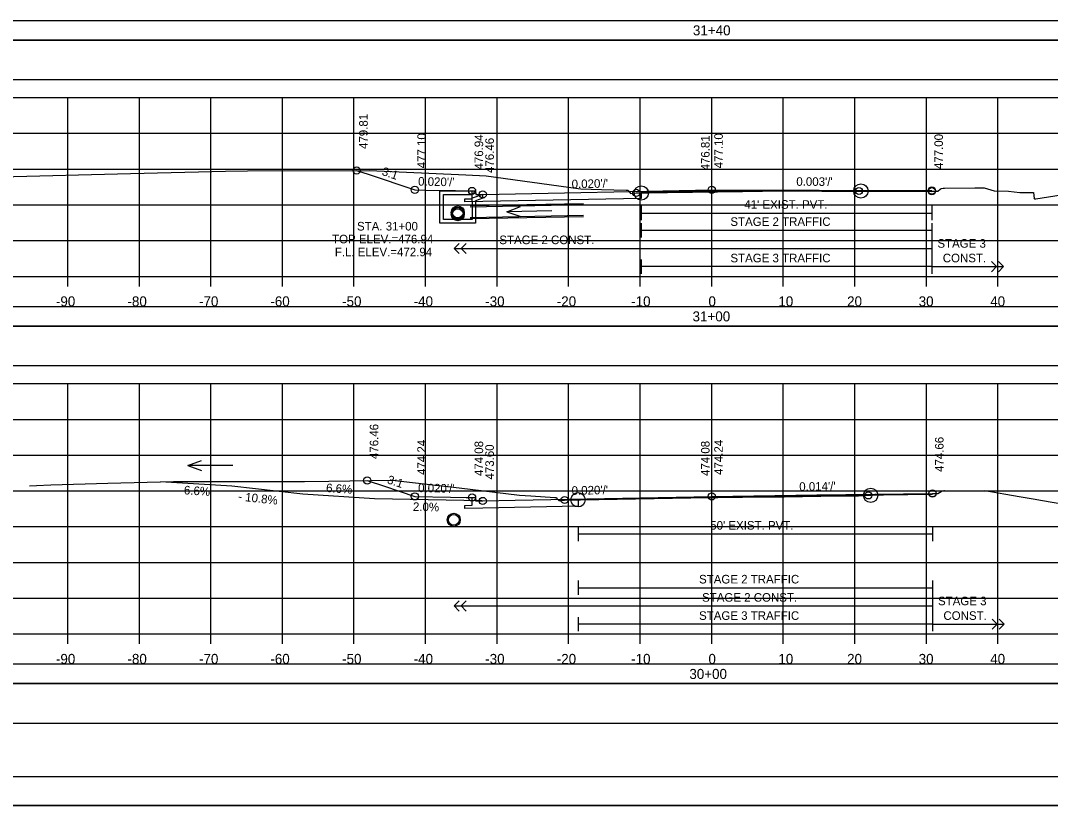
# Model space of a CAD drawing. Extents: x 1371057 to 1372761, y 380005 to 390517.
# Drawn here: x 1371464.3 to 1371608.2, y 380218.4 to 380328.2 of the extents above; entities that cross this region are included whole.
import ezdxf

# ---------------------------------------------------------------- set-up
doc = ezdxf.new("R2010")
doc.units = 0
for name, color, linetype in [('R_Alt Surface', 7, 'Continuous'), ('R_Axis', 7, 'Continuous'), ('R_Axis Annot', 7, 'Continuous'), ('R_Border', 7, 'Continuous'), ('R_Detour', 7, 'Continuous'), ('R_Dimension', 7, 'Continuous'), ('R_Drive', 7, 'Continuous'), ('R_Exist Surface', 7, 'Continuous'), ('R_Fin Surface', 7, 'Continuous'), ('R_Grid', 7, 'Continuous'), ('R_No Plot', 7, 'Continuous'), ('R_Striping', 7, 'Continuous'), ('R_Water', 7, 'Continuous'), ('R_Water Annot', 7, 'Continuous'), ('R_Xsect Elev', 7, 'Continuous'), ('R_Xsect Slope', 7, 'Continuous')]:
    doc.layers.add(name, color=color, linetype=linetype)

msp = doc.modelspace()

# ---------------------------------------------------------------- linework, layer by layer
at = {"layer": 'R_Alt Surface'}
for points in [[(1371591.63, 380304.23), (1371560.87, 380304.33), (1371551.02, 380304.13), (1371551.02, 380303.3), (1371528.87, 380302.86), (1371526.37, 380302.81), (1371526.37, 380303.24), (1371527.37, 380303.26), (1371527.37, 380304.34)], [(1371591.63, 380304.23), (1371560.87, 380304.33), (1371551.02, 380304.13), (1371551.02, 380303.3), (1371528.87, 380302.86), (1371526.37, 380302.81), (1371526.37, 380303.24), (1371527.37, 380303.26), (1371527.37, 380304.34)], [(1371551.02, 380302.25), (1371551.02, 380300.25)], [(1371551.02, 380301.25), (1371591.63, 380301.25)], [(1371591.63, 380302.25), (1371591.63, 380300.25)], [(1371591.72, 380261.88), (1371560.87, 380261.46), (1371542.18, 380261.09), (1371542.18, 380260.26), (1371528.87, 380259.99), (1371526.37, 380259.94), (1371526.37, 380260.37), (1371527.37, 380260.39), (1371527.37, 380261.47)], [(1371591.72, 380261.88), (1371560.87, 380261.46), (1371542.18, 380261.09), (1371542.18, 380260.26), (1371528.87, 380259.99), (1371526.37, 380259.94), (1371526.37, 380260.37), (1371527.37, 380260.39), (1371527.37, 380261.47)], [(1371542.18, 380257.38), (1371542.18, 380255.38)], [(1371591.72, 380257.38), (1371591.72, 380255.38)], [(1371542.18, 380256.38), (1371591.72, 380256.38)]]:
    msp.add_lwpolyline(points, dxfattribs=at)
at = {"layer": 'R_Axis'}
for p, q in [((1371410.87, 380292.4), (1371710.87, 380292.4)), ((1371470.87, 380291), (1371470.87, 380292.4)), ((1371480.87, 380291), (1371480.87, 380292.4)), ((1371490.87, 380291), (1371490.87, 380292.4)), ((1371500.87, 380291), (1371500.87, 380292.4)), ((1371510.87, 380291), (1371510.87, 380292.4)), ((1371520.87, 380291), (1371520.87, 380292.4)), ((1371530.87, 380291), (1371530.87, 380292.4)), ((1371540.87, 380291), (1371540.87, 380292.4)), ((1371550.87, 380291), (1371550.87, 380292.4)), ((1371560.87, 380291), (1371560.87, 380292.4)), ((1371570.87, 380291), (1371570.87, 380292.4)), ((1371580.87, 380291), (1371580.87, 380292.4)), ((1371590.87, 380291), (1371590.87, 380292.4)), ((1371600.87, 380291), (1371600.87, 380292.4)), ((1371410.87, 380242.4), (1371710.87, 380242.4)), ((1371470.87, 380241), (1371470.87, 380242.4)), ((1371480.87, 380241), (1371480.87, 380242.4)), ((1371490.87, 380241), (1371490.87, 380242.4)), ((1371500.87, 380241), (1371500.87, 380242.4)), ((1371510.87, 380241), (1371510.87, 380242.4)), ((1371520.87, 380241), (1371520.87, 380242.4)), ((1371530.87, 380241), (1371530.87, 380242.4)), ((1371540.87, 380241), (1371540.87, 380242.4)), ((1371550.87, 380241), (1371550.87, 380242.4)), ((1371560.87, 380241), (1371560.87, 380242.4)), ((1371570.87, 380241), (1371570.87, 380242.4)), ((1371580.87, 380241), (1371580.87, 380242.4)), ((1371590.87, 380241), (1371590.87, 380242.4)), ((1371600.87, 380241), (1371600.87, 380242.4))]:
    msp.add_line(p, q, dxfattribs=at)
at = {"layer": 'R_Border'}
msp.add_line((1371719.05, 380222.4), (1371402.87, 380222.4), dxfattribs=at)
at = {"layer": 'R_Detour'}
for points in [[(1371407.72, 380325.44), (1371714.03, 380325.44), (1371714.03, 380328.15), (1371407.72, 380328.15)], [(1371407.72, 380285.44), (1371714.03, 380285.44), (1371714.03, 380288.15), (1371407.72, 380288.15)], [(1371407.72, 380235.44), (1371714.03, 380235.44), (1371714.03, 380238.15), (1371407.72, 380238.15)]]:
    msp.add_lwpolyline(points, close=True, dxfattribs=at)
at = {"layer": 'R_Dimension'}
for points in [[(1371407.72, 380319.92), (1371714.03, 380319.92), (1371714.03, 380325.44), (1371407.72, 380325.44)], [(1371407.72, 380279.92), (1371714.03, 380279.92), (1371714.03, 380285.44), (1371407.72, 380285.44)], [(1371407.72, 380229.92), (1371714.03, 380229.92), (1371714.03, 380235.44), (1371407.72, 380235.44)]]:
    msp.add_lwpolyline(points, close=True, dxfattribs=at)
at = {"layer": 'R_Drive'}
for p, q in [((1371513.73, 380261.29), (1371503.73, 380261.95)), ((1371528.73, 380260.99), (1371513.73, 380261.29))]:
    msp.add_line(p, q, dxfattribs=at)
msp.add_lwpolyline([(1371503.73, 380261.95), (1371493.79, 380263.07), (1371483.83, 380263.66)], dxfattribs=at)
at = {"layer": 'R_Exist Surface'}
for points in [[(1371461.51, 380306.32), (1371479.64, 380306.77), (1371492.9, 380307.09), (1371496, 380307.14), (1371513.03, 380307.22), (1371526.5, 380306.61), (1371529.33, 380306.47), (1371542.2, 380304.7), (1371542.56, 380304.65), (1371545.46, 380304.54), (1371548.92, 380304.47), (1371548.99, 380304.47), (1371549.16, 380304.45), (1371549.26, 380304.31), (1371549.5, 380304), (1371549.75, 380304.02), (1371550.32, 380304.07), (1371550.92, 380304.06), (1371551.02, 380304.06), (1371552.14, 380304.09), (1371554.68, 380304.13), (1371565.16, 380304.27), (1371567.28, 380304.32), (1371567.28, 380304.32), (1371567.28, 380304.32), (1371567.39, 380304.32), (1371567.88, 380304.33), (1371567.92, 380304.33), (1371567.95, 380304.33), (1371573.55, 380304.37), (1371574.37, 380304.37), (1371579.87, 380304.35), (1371580.29, 380304.35), (1371581.72, 380304.33), (1371588.75, 380304.29), (1371591.63, 380304.3), (1371592.31, 380304.32), (1371592.48, 380304.32), (1371592.78, 380304.61), (1371592.92, 380304.7), (1371593.2, 380304.71), (1371593.28, 380304.71), (1371593.37, 380304.72), (1371593.39, 380304.72), (1371597.65, 380304.78), (1371598.94, 380304.78), (1371600.36, 380304.36), (1371602.36, 380304.3), (1371603.95, 380304.14), (1371604.87, 380304.13), (1371605.85, 380304.13), (1371605.93, 380303.28), (1371605.93, 380303.31), (1371605.96, 380303.22), (1371606.03, 380303.23), (1371606.18, 380303.25), (1371615.32, 380304.69)], [(1371465.5, 380263.1), (1371466.49, 380263.15), (1371468.5, 380263.25), (1371476.45, 380263.49), (1371485.66, 380263.7), (1371501.58, 380263.72), (1371503.93, 380263.72), (1371507.35, 380263.77), (1371516.22, 380263.91), (1371525.56, 380262.83), (1371533.99, 380261.78), (1371535.58, 380261.71), (1371538.94, 380261.49), (1371539.02, 380261.48), (1371539.18, 380261.48), (1371539.24, 380261.35), (1371539.48, 380261.05), (1371539.74, 380261.07), (1371540.3, 380261.12), (1371541.8, 380261.14), (1371542.18, 380261.15), (1371542.44, 380261.16), (1371542.54, 380261.16), (1371557.93, 380261.43), (1371561.39, 380261.49), (1371561.5, 380261.49), (1371561.7, 380261.49), (1371562.34, 380261.5), (1371565.07, 380261.53), (1371565.19, 380261.53), (1371569.64, 380261.57), (1371570.97, 380261.57), (1371578.69, 380261.69), (1371581.4, 380261.72), (1371583.09, 380261.78), (1371586.49, 380261.88), (1371591.72, 380262.02), (1371592.28, 380262.02), (1371592.46, 380262.02), (1371592.94, 380262.31), (1371593.09, 380262.41), (1371593.29, 380262.43), (1371593.35, 380262.43), (1371593.42, 380262.42), (1371593.45, 380262.42), (1371597.69, 380262.42), (1371599.04, 380262.43), (1371603.84, 380261.62), (1371606.07, 380261.26), (1371606.82, 380261.09), (1371610.91, 380260.39)]]:
    msp.add_lwpolyline(points, dxfattribs=at)
at = {"layer": 'R_Fin Surface'}
for points in [[(1371511.24, 380307.21), (1371512.84, 380306.68), (1371519.37, 380304.5), (1371520.93, 380304.47), (1371524.37, 380304.4), (1371525.06, 380304.39), (1371527.37, 380304.34), (1371527.87, 380304.34), (1371527.88, 380303.84), (1371528.78, 380303.86), (1371528.87, 380303.86), (1371560.87, 380304.5), (1371575.89, 380304.45), (1371591.63, 380304.4)], [(1371512.72, 380263.85), (1371515.15, 380263.04), (1371519.37, 380261.63), (1371524.37, 380261.53), (1371526.57, 380261.49), (1371527.37, 380261.47), (1371527.78, 380261.47), (1371527.87, 380261.47), (1371527.88, 380260.97), (1371528.58, 380260.99), (1371528.87, 380260.99), (1371533.4, 380261.08), (1371560.87, 380261.63), (1371575.57, 380261.83), (1371591.72, 380262.05)]]:
    msp.add_lwpolyline(points, dxfattribs=at)
at = {"layer": 'R_Grid'}
for p, q in [((1371410.87, 380317.4), (1371710.87, 380317.4)), ((1371470.87, 380292.4), (1371470.87, 380317.4)), ((1371480.87, 380292.4), (1371480.87, 380317.4)), ((1371490.87, 380292.4), (1371490.87, 380317.4)), ((1371500.87, 380292.4), (1371500.87, 380317.4)), ((1371510.87, 380292.4), (1371510.87, 380317.4)), ((1371520.87, 380292.4), (1371520.87, 380317.4)), ((1371530.87, 380292.4), (1371530.87, 380317.4)), ((1371540.87, 380292.4), (1371540.87, 380317.4)), ((1371550.87, 380292.4), (1371550.87, 380317.4)), ((1371560.87, 380292.4), (1371560.87, 380317.4)), ((1371570.87, 380292.4), (1371570.87, 380317.4)), ((1371580.87, 380292.4), (1371580.87, 380317.4)), ((1371590.87, 380292.4), (1371590.87, 380317.4)), ((1371600.87, 380292.4), (1371600.87, 380317.4)), ((1371410.87, 380312.4), (1371710.87, 380312.4)), ((1371410.87, 380307.4), (1371710.87, 380307.4)), ((1371410.87, 380302.4), (1371710.87, 380302.4)), ((1371410.87, 380297.4), (1371710.87, 380297.4)), ((1371410.87, 380292.4), (1371710.87, 380292.4)), ((1371410.87, 380277.4), (1371710.87, 380277.4)), ((1371470.87, 380242.4), (1371470.87, 380277.4)), ((1371480.87, 380242.4), (1371480.87, 380277.4)), ((1371490.87, 380242.4), (1371490.87, 380277.4)), ((1371500.87, 380242.4), (1371500.87, 380277.4)), ((1371510.87, 380242.4), (1371510.87, 380277.4)), ((1371520.87, 380242.4), (1371520.87, 380277.4)), ((1371530.87, 380242.4), (1371530.87, 380277.4)), ((1371540.87, 380242.4), (1371540.87, 380277.4)), ((1371550.87, 380242.4), (1371550.87, 380277.4)), ((1371560.87, 380242.4), (1371560.87, 380277.4)), ((1371570.87, 380242.4), (1371570.87, 380277.4)), ((1371580.87, 380242.4), (1371580.87, 380277.4)), ((1371590.87, 380242.4), (1371590.87, 380277.4)), ((1371600.87, 380242.4), (1371600.87, 380277.4)), ((1371410.87, 380272.4), (1371710.87, 380272.4)), ((1371410.87, 380267.4), (1371710.87, 380267.4)), ((1371410.87, 380262.4), (1371710.87, 380262.4)), ((1371410.87, 380257.4), (1371710.87, 380257.4)), ((1371410.87, 380252.4), (1371710.87, 380252.4)), ((1371410.87, 380247.4), (1371710.87, 380247.4)), ((1371410.87, 380242.4), (1371710.87, 380242.4))]:
    msp.add_line(p, q, dxfattribs=at)
at = {"layer": 'R_No Plot'}
for p, q in [((1371542.95, 380302.55), (1371527.11, 380302.25)), ((1371542.95, 380300.72), (1371527.11, 380300.42)), ((1371390.47, 380218.42), (1371723.8, 380218.42))]:
    msp.add_line(p, q, dxfattribs=at)
for points in [[(1371390.46, 380431.75), (1371723.8, 380431.75), (1371723.8, 380218.41), (1371390.46, 380218.41)], [(1371636.79, 380427.86), (1371656.41, 380427.86), (1371656.41, 380417.98), (1371672.52, 380417.98), (1371695.72, 380417.98), (1371695.84, 380389.82), (1371719.05, 380389.82), (1371719.05, 380222.4), (1371402.87, 380222.4), (1371402.87, 380427.86)]]:
    msp.add_lwpolyline(points, close=True, dxfattribs=at)
for centre, radius in [((1371511.24, 380307.21), 0.5), ((1371519.37, 380304.5), 0.5), ((1371527.37, 380304.34), 0.5), ((1371528.87, 380303.86), 0.5), ((1371550.32, 380304.07), 0.5), ((1371551.02, 380304.06), 1), ((1371560.87, 380304.5), 0.5), ((1371581.72, 380304.33), 1), ((1371581.45, 380304.33), 0.5), ((1371591.63, 380304.4), 0.5), ((1371591.63, 380304.3), 0.5), ((1371525.37, 380301.34), 0.917), ((1371525.37, 380301.09), 0.917), ((1371512.72, 380263.85), 0.5), ((1371583.09, 380261.78), 1), ((1371591.72, 380262.05), 0.5), ((1371591.72, 380262.02), 0.5), ((1371519.37, 380261.63), 0.5), ((1371527.37, 380261.47), 0.5), ((1371528.87, 380260.99), 0.5), ((1371540.3, 380261.12), 0.5), ((1371542.18, 380261.15), 1), ((1371560.87, 380261.63), 0.5), ((1371582.75, 380261.77), 0.5), ((1371524.81, 380258.35), 0.917)]:
    msp.add_circle(centre, radius, dxfattribs=at)
at = {"layer": 'R_Striping'}
for p, q in [((1371551.02, 380299.85), (1371551.02, 380297.85)), ((1371591.63, 380299.85), (1371591.63, 380292.76)), ((1371551.02, 380298.85), (1371591.63, 380298.85)), ((1371524.87, 380296.3), (1371525.57, 380297.01)), ((1371525.87, 380296.3), (1371526.57, 380297.01)), ((1371525.57, 380295.6), (1371524.87, 380296.3)), ((1371524.87, 380296.3), (1371591.63, 380296.3)), ((1371526.57, 380295.6), (1371525.87, 380296.3)), ((1371551.02, 380294.76), (1371551.02, 380292.76)), ((1371600.67, 380293.76), (1371599.96, 380294.47)), ((1371601.67, 380293.76), (1371600.96, 380294.47)), ((1371591.63, 380293.76), (1371551.02, 380293.76)), ((1371591.63, 380293.76), (1371601.63, 380293.76)), ((1371591.67, 380293.76), (1371601.67, 380293.76)), ((1371599.96, 380293.05), (1371600.67, 380293.76)), ((1371600.96, 380293.05), (1371601.67, 380293.76)), ((1371542.18, 380249.85), (1371542.18, 380247.85)), ((1371591.72, 380249.85), (1371591.72, 380242.76)), ((1371542.18, 380248.85), (1371591.72, 380248.85)), ((1371524.87, 380246.3), (1371525.57, 380247.01)), ((1371525.87, 380246.3), (1371526.57, 380247.01)), ((1371525.57, 380245.6), (1371524.87, 380246.3)), ((1371524.87, 380246.3), (1371591.72, 380246.3)), ((1371526.57, 380245.6), (1371525.87, 380246.3)), ((1371542.18, 380244.76), (1371542.18, 380242.76)), ((1371591.72, 380243.76), (1371542.18, 380243.76)), ((1371591.72, 380243.76), (1371601.72, 380243.76)), ((1371591.76, 380243.76), (1371601.76, 380243.76)), ((1371600.76, 380243.76), (1371600.05, 380244.47)), ((1371600.05, 380243.05), (1371600.76, 380243.76)), ((1371601.76, 380243.76), (1371601.05, 380244.47)), ((1371601.05, 380243.05), (1371601.76, 380243.76))]:
    msp.add_line(p, q, dxfattribs=at)
at = {"layer": 'R_Water'}
for p, q in [((1371522.87, 380304.34), (1371527.62, 380304.34)), ((1371522.87, 380302.84), (1371522.87, 380304.34)), ((1371527.7, 380304.17), (1371527.37, 380303.84)), ((1371527.7, 380304.17), (1371527.62, 380304.34)), ((1371523.37, 380302.84), (1371523.37, 380303.84)), ((1371523.37, 380303.84), (1371527.37, 380303.84)), ((1371528.87, 380303.86), (1371527.37, 380303.34)), ((1371527.37, 380302.84), (1371527.37, 380303.34)), ((1371528.87, 380303.33), (1371527.87, 380302.98)), ((1371527.87, 380302.84), (1371527.87, 380302.98)), ((1371542.95, 380302.39), (1371527.11, 380302.09)), ((1371542.95, 380300.89), (1371527.11, 380300.59))]:
    msp.add_line(p, q, dxfattribs=at)
for points in [[(1371527.87, 380302.84), (1371527.87, 380299.84), (1371525.37, 380299.84), (1371522.87, 380299.84), (1371522.87, 380302.84)], [(1371527.37, 380302.84), (1371527.37, 380300.34), (1371525.37, 380300.34), (1371523.37, 380300.34), (1371523.37, 380302.84)], [(1371528.87, 380303.33), (1371528.87, 380303.86)]]:
    msp.add_lwpolyline(points, dxfattribs=at)
for centre in [(1371525.37, 380301.34), (1371525.37, 380301.09), (1371524.81, 380258.35)]:
    msp.add_circle(centre, 0.75, dxfattribs=at)
at = {"layer": 'R_Water Annot'}
for p, q in [((1371532.23, 380301.44), (1371534.14, 380302.18)), ((1371538.52, 380301.56), (1371532.23, 380301.44)), ((1371532.23, 380301.44), (1371534.17, 380300.78)), ((1371487.64, 380265.94), (1371489.56, 380266.64)), ((1371493.92, 380265.94), (1371487.64, 380265.94)), ((1371487.64, 380265.94), (1371489.56, 380265.24))]:
    msp.add_line(p, q, dxfattribs=at)
at = {"layer": 'R_Xsect Elev'}
for p, q in [((1371560.87, 380304.21), (1371560.87, 380314.21)), ((1371560.87, 380261.48), (1371560.87, 380271.48))]:
    msp.add_line(p, q, dxfattribs=at)

# ---------------------------------------------------------------- texts
at = {"layer": 'R_Axis Annot'}
for s, p in [('31+40', (1371558.24, 380326.1)), ('-90', (1371469.21, 380288.2)), ('-80', (1371479.21, 380288.2)), ('-70', (1371489.21, 380288.2)), ('-60', (1371499.18, 380288.2)), ('-50', (1371509.21, 380288.2)), ('-40', (1371519.21, 380288.2)), ('-30', (1371529.21, 380288.2)), ('-20', (1371539.21, 380288.2)), ('-10', (1371549.61, 380288.2)), ('0', (1371560.41, 380288.2)), ('10', (1371570.18, 380288.2)), ('20', (1371579.79, 380288.2)), ('30', (1371589.79, 380288.2)), ('40', (1371599.79, 380288.2)), ('31+00', (1371558.19, 380286.1)), ('-90', (1371469.21, 380238.2)), ('-80', (1371479.21, 380238.2)), ('-70', (1371489.21, 380238.2)), ('-60', (1371499.18, 380238.2)), ('-50', (1371509.21, 380238.2)), ('-40', (1371519.21, 380238.2)), ('-30', (1371529.21, 380238.2)), ('-20', (1371539.21, 380238.2)), ('-10', (1371549.61, 380238.2)), ('0', (1371560.41, 380238.2)), ('10', (1371570.18, 380238.2)), ('20', (1371579.79, 380238.2)), ('30', (1371589.79, 380238.2)), ('40', (1371599.79, 380238.2)), ('30+00', (1371557.74, 380236.1))]:
    msp.add_text(s, height=1.4, dxfattribs=at).set_placement(p)
at = {"layer": 'R_Striping'}
for s, p in [('STAGE 2 TRAFFIC', (1371563.48, 380299.45)), ('STAGE 2 CONST.', (1371531.18, 380296.9)), ('STAGE 3', (1371592.41, 380296.4)), ('STAGE 3 TRAFFIC', (1371563.48, 380294.36)), ('CONST.', (1371593.16, 380294.36)), ('STAGE 2 TRAFFIC', (1371559.1, 380249.45)), ('STAGE 2 CONST.', (1371559.52, 380246.9)), ('STAGE 3', (1371592.5, 380246.4)), ('STAGE 3 TRAFFIC', (1371559.1, 380244.36)), ('CONST.', (1371593.25, 380244.36))]:
    msp.add_text(s, height=1.2, dxfattribs=at).set_placement(p)
at = {"layer": 'R_Water'}
for s, p in [("41' EXIST. PVT.", (1371565.42, 380301.85)), ("50' EXIST. PVT.", (1371560.66, 380256.98))]:
    msp.add_text(s, height=1.2, dxfattribs=at).set_placement(p)
at = {"layer": 'R_Water Annot'}
for s, p in [('STA. 31+00', (1371511.29, 380298.81)), ('TOP ELEV.=476.94', (1371507.81, 380297.01)), ('F.L. ELEV.=472.94', (1371508.19, 380295.21))]:
    msp.add_text(s, height=1.2, dxfattribs=at).set_placement(p)
at = {"layer": 'R_Xsect Elev'}
for s, rotation, p in [('479.81', 90, (1371512.79, 380310.21)), ('477.10', 90, (1371520.92, 380307.5)), ('476.94', 90, (1371528.92, 380307.34)), ('476.46', 90, (1371530.42, 380306.86)), ('476.81', 90, (1371560.57, 380307.21)), ('477.10', 90, (1371562.42, 380307.5)), ('477.00', 90, (1371593.18, 380307.4)), ('476.46', 90, (1371514.27, 380266.85)), ('474.66', 90, (1371593.27, 380265.05)), ('474.24', 90, (1371520.92, 380264.63)), ('474.08', 90, (1371528.92, 380264.47)), ('473.60', 90, (1371530.42, 380263.99)), ('474.08', 90, (1371560.57, 380264.48)), ('474.24', 90, (1371562.42, 380264.63)), ('6.6%', 356.224, (1371487.07, 380261.93)), ('6.6%', 356.224, (1371506.94, 380262.24)), ('- 10.8%', 353.8188, (1371494.64, 380261.06)), ('2.0%', 358.8542, (1371519.1, 380259.6))]:
    msp.add_text(s, height=1.2, rotation=rotation, dxfattribs=at).set_placement(p)
at = {"layer": 'R_Xsect Slope'}
for s, rotation, p in [('3:1', 341.57, (1371514.67, 380306.59)), ("0.020'/'", 358.8542, (1371519.82, 380305.09)), ("0.020'/'", 1.1458, (1371541.3, 380304.71)), ("0.003'/'", 359.8156, (1371572.69, 380305.06)), ('3:1', 341.5634, (1371515.41, 380263.48)), ("0.020'/'", 358.8542, (1371519.82, 380262.23)), ("0.020'/'", 1.1458, (1371541.3, 380261.84)), ("0.014'/'", 0.7781, (1371573.11, 380262.4))]:
    msp.add_text(s, height=1.2, rotation=rotation, dxfattribs=at).set_placement(p)

doc.saveas('drawing.dxf')
